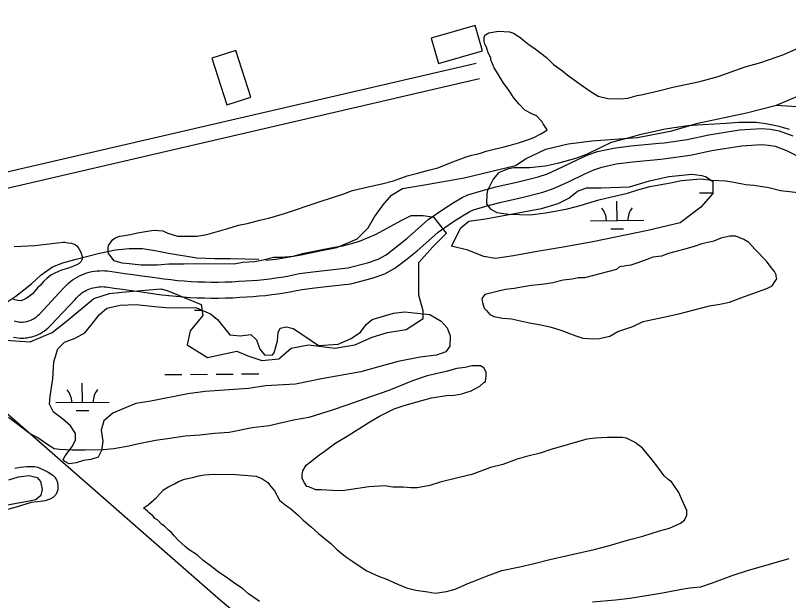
# Model space of a CAD drawing. Extents: x 3540316 to 3578335, y 553172 to 578787.
# Drawn here: x 3558635 to 3560083, y 565342 to 566438 of the extents above; entities that cross this region are included whole.
import ezdxf

# ---------------------------------------------------------------- set-up
doc = ezdxf.new("R2010")
doc.units = 0
for name, color, linetype in [('V-BLDG-OTLN', 7, 'Continuous'), ('V-ROAD-CNTR', 7, 'Continuous'), ('V-SITE-VEGE', 7, 'Continuous'), ('V-TOPO-SHOR', 7, 'Continuous'), ('V-UTIL-LINE', 7, 'Continuous'), ('V-WETL-SWMP', 7, 'Continuous')]:
    doc.layers.add(name, color=color, linetype=linetype)

msp = doc.modelspace()

# ---------------------------------------------------------------- linework, layer by layer
at = {"layer": 'V-BLDG-OTLN'}
for points in [[(3559427.1, 566347.4), (3559509.7, 566371), (3559496, 566418.8), (3559413.4, 566395.2)], [(3559002.5, 566357.5), (3559030.5, 566270.3), (3559075.6, 566284.7), (3559047.6, 566371.9)]]:
    msp.add_lwpolyline(points, close=True, dxfattribs=at)
at = {"layer": 'V-ROAD-CNTR'}
for points in [[(3557618.5, 565912.8), (3559497.3, 566348.5)], [(3558032.6, 565978), (3559504.1, 566319.2)], [(3558649.7, 565863.4), (3558652.6, 565863.8), (3558655.2, 565864.2), (3558657.7, 565864.8), (3558660.1, 565865.5), (3558662.5, 565866.4), (3558664.9, 565867.4), (3558667.2, 565868.5), (3558669.4, 565869.8), (3558671.5, 565871.2), (3558673.6, 565872.7), (3558675.6, 565874.4), (3558677.4, 565876.1), (3558679.5, 565878.3), (3558724.4, 565926), (3558727.1, 565929.2), (3558730.6, 565932.7), (3558734.2, 565936.1), (3558738, 565939.3), (3558741.9, 565942.2), (3558746, 565945), (3558750.2, 565947.5), (3558754.6, 565949.8), (3558759.1, 565951.9), (3558763.7, 565953.8), (3558768.3, 565955.4), (3558773.1, 565956.7), (3558777.9, 565957.8), (3558782.7, 565958.7), (3558787.6, 565959.3), (3558792.6, 565959.6), (3558797.5, 565959.7), (3558802.4, 565959.5), (3558807.4, 565959.1), (3558823.6, 565956.7), (3558839.5, 565954.5), (3558855.3, 565952.3), (3558871.2, 565950.2), (3558887.2, 565948), (3558900.2, 565946), (3558912.8, 565944.3), (3558925.6, 565942.8), (3558938.3, 565941.5), (3558951, 565940.4), (3558963.8, 565939.6), (3558976.6, 565938.9), (3558989.4, 565938.5), (3559002.2, 565938.3), (3559015, 565938.3), (3559027.8, 565938.5), (3559040.5, 565939), (3559053.3, 565939.7), (3559066.3, 565940.6), (3559077.6, 565941.3), (3559088.8, 565942.1), (3559099.9, 565943.2), (3559111, 565944.5), (3559122.1, 565946), (3559133.1, 565947.7), (3559144.1, 565949.6), (3559155.1, 565951.6), (3559166.8, 565954), (3559191.6, 565957.2), (3559219.1, 565960.3), (3559257.3, 565964.7), (3559294.2, 565974.2), (3559314.3, 565981.2), (3559328.8, 565989.3), (3559346.7, 566003.2), (3559367.9, 566019.6), (3559388.8, 566038.3), (3559407.6, 566055.5), (3559436.9, 566075.6), (3559456.2, 566087.7), (3559471.4, 566096.9), (3559482, 566101.9), (3559507.5, 566109.3), (3559534.4, 566116.4), (3559576.3, 566125.9), (3559613.9, 566135.5), (3559631.2, 566141.2), (3559659.1, 566153.9), (3559688.2, 566168), (3559706.7, 566176.4), (3559724.9, 566182.7), (3559754.9, 566189), (3559787, 566193.1), (3559840.4, 566198.3), (3559849.5, 566199.2), (3559893, 566205.2), (3559933, 566214), (3559991, 566223.3), (3560031.9, 566225.7), (3560048.6, 566224.5), (3560064.9, 566221.7), (3560090.8, 566212.3)], [(3558652.9, 565833.6), (3558656.8, 565834), (3558661, 565834.8), (3558665.3, 565835.7), (3558669.4, 565837), (3558673.5, 565838.4), (3558677.5, 565840.1), (3558681.4, 565842.1), (3558685.1, 565844.2), (3558688.7, 565846.6), (3558692.2, 565849.2), (3558695.5, 565852), (3558698.7, 565854.9), (3558701.3, 565857.8), (3558746.6, 565905.8), (3558749.2, 565908.9), (3558751.6, 565911.3), (3558754, 565913.6), (3558756.6, 565915.7), (3558759.3, 565917.8), (3558762.1, 565919.7), (3558765, 565921.4), (3558768, 565923), (3558771, 565924.4), (3558774.1, 565925.6), (3558777.3, 565926.7), (3558780.6, 565927.6), (3558783.8, 565928.4), (3558787.1, 565929), (3558790.5, 565929.4), (3558793.8, 565929.6), (3558797.2, 565929.7), (3558800.6, 565929.6), (3558803.9, 565929.3), (3558819.4, 565927), (3558835.3, 565924.8), (3558851.3, 565922.6), (3558867.2, 565920.4), (3558883, 565918.3), (3558895.9, 565916.3), (3558909.1, 565914.5), (3558922.3, 565913), (3558935.5, 565911.6), (3558948.8, 565910.5), (3558962, 565909.6), (3558975.3, 565909), (3558988.6, 565908.5), (3559001.9, 565908.3), (3559015.2, 565908.3), (3559028.5, 565908.6), (3559041.8, 565909), (3559055.1, 565909.7), (3559068.2, 565910.6), (3559079.7, 565911.3), (3559091.4, 565912.3), (3559103.1, 565913.4), (3559114.7, 565914.7), (3559126.3, 565916.3), (3559137.9, 565918.1), (3559149.4, 565920), (3559161, 565922.2), (3559171.7, 565924.4), (3559195.2, 565927.4), (3559222.5, 565930.5), (3559262.7, 565935.2), (3559302.9, 565945.4), (3559326.6, 565953.7), (3559345.5, 565964.2), (3559365.1, 565979.5), (3559387.1, 565996.6), (3559408.9, 566016.1), (3559426.3, 566031.9), (3559453.3, 566050.5), (3559472, 566062.2), (3559485.6, 566070.4), (3559492.7, 566073.8), (3559515.5, 566080.4), (3559541.6, 566087.2), (3559583.3, 566096.7), (3559622.2, 566106.7), (3559642.1, 566113.2), (3559671.9, 566126.7), (3559701, 566140.9), (3559717.8, 566148.5), (3559733, 566153.7), (3559759.9, 566159.4), (3559790.4, 566163.3), (3559843.4, 566168.4), (3559853, 566169.4), (3559898.3, 566175.7), (3559938.6, 566184.6), (3559994.3, 566193.4), (3560031.7, 566195.6), (3560045, 566194.6), (3560057.3, 566192.6), (3560078.9, 566184.7), (3560118.4, 566164.9)], [(3558632.4, 565865.7), (3558634.9, 565865), (3558637.3, 565864.4), (3558639.9, 565863.9), (3558642.4, 565863.6), (3558645, 565863.4), (3558647.5, 565863.4), (3558650.5, 565863.5)], [(3558630.9, 565835), (3558635.2, 565834.2), (3558639.5, 565833.7), (3558643.8, 565833.4), (3558648.1, 565833.4), (3558652, 565833.5)]]:
    msp.add_lwpolyline(points, dxfattribs=at)
at = {"layer": 'V-SITE-VEGE'}
for points in [[(3559610.4, 566249.5), (3559602.9, 566252.7), (3559588.9, 566260.4), (3559578.3, 566271.2), (3559567.6, 566284.2), (3559561.2, 566293.9), (3559553.8, 566304.8), (3559549.5, 566310.2), (3559543.1, 566319.9), (3559538.9, 566327.5), (3559531.4, 566339.3), (3559525.1, 566354.5), (3559525.1, 566357.7), (3559523, 566362), (3559519.8, 566367.4), (3559516.7, 566378.2), (3559513.5, 566383.6), (3559512.4, 566389), (3559512.5, 566396.5), (3559513.6, 566400.8), (3559521.2, 566405), (3559539.5, 566408.1), (3559559.9, 566406.9), (3559567.4, 566404.7), (3559579.2, 566397.1), (3559586.7, 566390.6), (3559596.3, 566383), (3559608.1, 566375.3), (3559629.5, 566359), (3559642.3, 566346), (3559659.4, 566334.1), (3559668, 566326.5), (3559680.8, 566316.7), (3559692.6, 566309.1), (3559710.8, 566296), (3559725.8, 566286.2), (3559744, 566281.8), (3559768.8, 566281.6), (3559781.7, 566282.6), (3559798.9, 566287.9), (3559806.5, 566288.9), (3559838.8, 566296.2), (3559865.7, 566303.5), (3559916.4, 566313.9), (3559950.9, 566323.3), (3560001.6, 566341.2), (3560030.7, 566349.6), (3560073.8, 566364.3), (3560097.6, 566374.9)], [(3559049.5, 565808.9), (3559069.9, 565800.1), (3559096, 565791.4), (3559128, 565794.3), (3559151.3, 565814.7), (3559183.3, 565820.5), (3559232.8, 565814.7), (3559270.6, 565820.5), (3559302.6, 565835.1), (3559331.7, 565843.8), (3559366.6, 565849.6), (3559398.6, 565870), (3559398.6, 565884.5), (3559389.9, 565913.6), (3559389.9, 565963.1), (3559389.9, 565974.8), (3559416, 566003.9), (3559442.2, 566030.1), (3559419, 566059.2), (3559398.6, 566062.1), (3559375.3, 566062.1), (3559357.9, 566053.4), (3559308.6, 566026.9), (3559296.7, 566021.6), (3559278.3, 566014.2), (3559263.3, 566010), (3559247.1, 566005.8), (3559232, 566002.7), (3559209.4, 565998.6), (3559194.3, 565995.5), (3559171.7, 565991.3), (3559154.4, 565986.1), (3559132.9, 565984.1), (3559117.8, 565984.2), (3559098.4, 565979), (3559083.3, 565975.9), (3559060.7, 565975), (3559044.6, 565971.9), (3558974.7, 565972.4), (3558951, 565971.5), (3558921.9, 565971.7), (3558900.4, 565969.7), (3558870.3, 565969.9), (3558847.7, 565972.3), (3558834.8, 565973.4), (3558819.8, 565977.8), (3558811.3, 565988.7), (3558809.1, 565991.9), (3558808.1, 565996.2), (3558808.1, 566001.6), (3558809.2, 566007), (3558816.9, 566017.7), (3558822.3, 566020.9), (3558829.8, 566024), (3558835.2, 566025.1), (3558850.3, 566027.1), (3558863.2, 566030.2), (3558885.8, 566034.4), (3558894.5, 566035.4), (3558910.6, 566034.2), (3558920.2, 566029.8), (3558938.5, 566024.3), (3558975.1, 566024), (3558993.4, 566027.1), (3559032.2, 566038.6), (3559052.7, 566044.9), (3559068.8, 566048.1), (3559092.5, 566054.3), (3559110.9, 566058.5), (3559138.9, 566066.9), (3559157.2, 566073.2), (3559183.1, 566081.6), (3559201.4, 566087.9), (3559230.6, 566097.4), (3559247.8, 566102.6), (3559266.2, 566110), (3559289.9, 566115.2), (3559321.1, 566122.5), (3559342.7, 566127.8), (3559368.6, 566137.2), (3559385.8, 566141.4), (3559408.4, 566147.7), (3559425.7, 566151.9), (3559459.1, 566165.6), (3559478.6, 566173), (3559489.3, 566176.1), (3559501.2, 566178.2), (3559507.7, 566180.3), (3559516.3, 566183.5), (3559533.5, 566187.6), (3559547.5, 566190.8), (3559559.4, 566193.9), (3559576.7, 566199.2), (3559599.3, 566206.5), (3559606.8, 566209.7), (3559618.7, 566216.1), (3559626.3, 566220.3), (3559630.6, 566223.5), (3559623.2, 566234.3), (3559621.1, 566238.6), (3559610.4, 566249.5)], [(3560084.1, 566223.8), (3560064.8, 566229.3), (3560040.1, 566234.9), (3560021.9, 566237.2), (3559989.6, 566237.4), (3559965.9, 566235.4), (3559921.8, 566232.5), (3559893.8, 566230.6), (3559851.8, 566224.4), (3559837.8, 566221.3), (3559803.3, 566214.1), (3559781.7, 566207.8), (3559750.5, 566199.4), (3559730, 566189.9), (3559704, 566177.1), (3559683.6, 566169.8), (3559650.1, 566160.3), (3559627.5, 566155.1), (3559597.4, 566152.1), (3559568.3, 566152.3), (3559557.5, 566150.3), (3559539.2, 566142.9), (3559529.4, 566131.1), (3559518.5, 566109.7), (3559517.4, 566103.2), (3559517.2, 566085), (3559523.6, 566075.2), (3559536.5, 566068.7), (3559558, 566065.3)], [(3559558, 566065.3), (3559598.8, 566063.9), (3559627.9, 566068), (3559668.9, 566075.2), (3559692.6, 566081.5), (3559727.1, 566092), (3559748.6, 566097.2), (3559781, 566104.5), (3559800.4, 566110.8), (3559823, 566117.1), (3559861.8, 566124.3), (3559882.3, 566128.5), (3559917.8, 566131.4), (3559939.3, 566129.1), (3559965.1, 566127.9), (3559980.1, 566125.6), (3560002.7, 566121.1), (3560017.7, 566119.9), (3560045.7, 566115.4), (3560067.2, 566109.9), (3560105.9, 566105.3)], [(3558632.4, 566004.8), (3558671.2, 566006.5), (3558723.9, 566012.8), (3558727.5, 566012.7), (3558732.6, 566011.7), (3558739.8, 566011.1), (3558746.4, 566008.5), (3558749.5, 566006.4), (3558752, 566002.8), (3558754.5, 565998.7), (3558757, 565994.1), (3558760, 565986.4), (3558759.5, 565981.3), (3558756.9, 565976.2), (3558754.3, 565973.2), (3558749.7, 565970.6), (3558740.5, 565966.6), (3558733.8, 565964.1), (3558723, 565961.1), (3558716.4, 565958.6), (3558707.1, 565954.6), (3558701, 565951.1), (3558693.8, 565945), (3558688.1, 565939.9), (3558680.9, 565931.8), (3558676.3, 565927.7), (3558670.6, 565920.6), (3558666.5, 565916.1), (3558661.3, 565912), (3558654.6, 565907.5), (3558645.4, 565903.4), (3558639.3, 565903.5), (3558630.6, 565905.6)], [(3558616, 565829.2), (3558662.6, 565826.3), (3558703.3, 565843.8), (3558729.5, 565864.2), (3558781.8, 565907.8), (3558810.9, 565916.6), (3558834.2, 565919.5), (3558906.9, 565925.3), (3558918.6, 565922.4), (3558982.6, 565896.2), (3558985.5, 565875.8), (3558962.2, 565846.7), (3558956.4, 565820.5), (3558994.2, 565797.2), (3559049.5, 565808.9)], [(3559208.2, 565548.9), (3559197.4, 565549), (3559184.5, 565554.5), (3559180.2, 565555.6), (3559176, 565562.1), (3559171.7, 565570.7), (3559171.8, 565577.2), (3559172.9, 565584.7), (3559179.5, 565595.4), (3559187, 565601.8), (3559202.2, 565613.5), (3559213, 565621), (3559234.6, 565636.9), (3559253, 565647.6), (3559280, 565664.6), (3559298.4, 565676.3), (3559316.8, 565686.9), (3559343.8, 565700.7), (3559364.3, 565708), (3559395.5, 565716.4), (3559413.8, 565721.7), (3559441.9, 565725.7), (3559456.9, 565726.7), (3559470.9, 565728.8), (3559481.7, 565733), (3559487.1, 565734), (3559504.4, 565743.6), (3559512, 565750), (3559515.2, 565752.1), (3559516.4, 565761.8), (3559516.4, 565769.3), (3559512.2, 565777.9), (3559505.7, 565781.2), (3559489.6, 565781.3), (3559476.7, 565778.2), (3559461.6, 565776.2), (3559441.1, 565770.9), (3559405.6, 565762.6), (3559378.6, 565753.1), (3559334.3, 565735.2), (3559299.8, 565723.6), (3559255.6, 565707.8), (3559227.6, 565698.3), (3559184.4, 565684.6), (3559155.3, 565679.5), (3559110.1, 565669.1), (3559077.8, 565665), (3559034.7, 565656.7), (3559007.8, 565654.8), (3558979.8, 565651.8), (3558952.9, 565649.8), (3558919.5, 565644.7), (3558896.9, 565641.6), (3558865.6, 565635.4), (3558847.3, 565631.2), (3558819.3, 565626.1), (3558798.8, 565624.1), (3558764.4, 565623.3), (3558740.7, 565623.4), (3558717.1, 565624.7), (3558707.4, 565625.8), (3558695.6, 565633.5), (3558676.4, 565646.5), (3558660.3, 565655.2), (3558636.8, 565673.7), (3558621.8, 565684.6)], [(3558892.6, 565499.7), (3558885.1, 565506.2), (3558881.9, 565509.4), (3558877.6, 565512.7), (3558875.5, 565513.8), (3558875.5, 565515.9), (3558883.1, 565521.2), (3558898.2, 565534), (3558912.3, 565549), (3558919.9, 565554.3), (3558932.8, 565560.7), (3558940.4, 565564.9), (3558951.2, 565569.1), (3558966.3, 565572.3), (3558978.1, 565575.4), (3558988.9, 565577.5), (3559007.2, 565578.4), (3559047, 565578.1), (3559063.1, 565576.9), (3559085.7, 565574.6), (3559096.4, 565570.2), (3559107.1, 565562.6), (3559110.3, 565558.3), (3559119.9, 565547.4), (3559129.5, 565530.1), (3559132.7, 565526.9), (3559142.3, 565519.3), (3559149.8, 565513.9), (3559164.8, 565500.8), (3559173.3, 565492.2), (3559189.3, 565479.1), (3559202.2, 565467.2), (3559225.7, 565448.7), (3559237.4, 565436.8), (3559255.6, 565422.7), (3559266.3, 565415.1), (3559282.4, 565404.2), (3559293.1, 565397.7), (3559314.5, 565387.8), (3559331.7, 565381.2), (3559344.5, 565374.7), (3559367.1, 565365.9), (3559384.3, 565361.5), (3559406.8, 565358.1), (3559420.8, 565355.8), (3559442.3, 565358.9), (3559458.5, 565363.1), (3559482.2, 565373.7), (3559498.4, 565380), (3559516.8, 565387.4), (3559545.9, 565397.9), (3559579.3, 565405.2), (3559606.2, 565411.5), (3559635.3, 565418.8), (3559668.7, 565426.1), (3559718.3, 565437.5), (3559747.4, 565444.8), (3559785.2, 565456.4), (3559809.9, 565462.6), (3559841.2, 565472.1), (3559859.5, 565477.3), (3559880.1, 565486.9), (3559887.6, 565492.2), (3559892, 565501.8), (3559892.1, 565510.4), (3559882.5, 565531), (3559877.3, 565543.9), (3559867.7, 565558), (3559863.4, 565564.4), (3559857, 565568.8), (3559849.5, 565575.3), (3559837.8, 565591.5), (3559827.2, 565605.6), (3559809, 565627.2), (3559795.1, 565638.1), (3559779, 565645.8), (3559771.5, 565646.9), (3559743.6, 565647.1), (3559721, 565646.2), (3559704.8, 565644.2), (3559635.8, 565624.2), (3559617.5, 565617.9), (3559591.6, 565611.7), (3559574.4, 565606.4), (3559547.4, 565596.9), (3559524.7, 565590.7), (3559489.2, 565578), (3559463.3, 565571.7), (3559429.9, 565563.4), (3559410.5, 565557.1), (3559386.8, 565553), (3559374.9, 565553), (3559361, 565554.2), (3559358.8, 565554.2), (3559341.6, 565554.4), (3559326.5, 565556.6), (3559296.4, 565554.7), (3559275.9, 565551.6), (3559246.9, 565547.6), (3559228.6, 565547.7), (3559208.2, 565548.9)], [(3558676.8, 565591.4), (3558688.5, 565586.2), (3558696.2, 565582), (3558704.8, 565576.8), (3558708.4, 565573.2), (3558711.9, 565568.1), (3558713.4, 565563), (3558714.4, 565554.8), (3558714.3, 565549.2), (3558711.2, 565541), (3558706, 565535.4), (3558699.4, 565531.4), (3558690.7, 565528.4), (3558675.8, 565527), (3558664.1, 565525.5), (3558635.9, 565516.5), (3558615.4, 565511)], [(3558633.3, 565589.6), (3558643.6, 565591.6), (3558655.9, 565593), (3558670.2, 565592.9), (3558676.8, 565591.4)], [(3559091.5, 565340), (3559087.2, 565343.3), (3559071.1, 565354.2), (3559060.5, 565363.9), (3559043.3, 565375.9), (3559031.6, 565383.5), (3559014.4, 565395.5), (3559002.7, 565405.2), (3558985.6, 565417.2), (3558975.9, 565426.9), (3558959.9, 565436.8), (3558952.4, 565443.3), (3558939.6, 565455.2), (3558932.1, 565462.8), (3558926.8, 565469.3), (3558921.4, 565473.6), (3558914, 565481.2), (3558908.6, 565484.5), (3558901.1, 565492.1), (3558895.8, 565495.3), (3558892.6, 565499.7)], [(3560082.9, 565419.7), (3560050.5, 565410.3), (3560005.2, 565397.7), (3559976.1, 565388.2), (3559939.5, 565374.5), (3559917.9, 565367.2), (3559897.4, 565365.2), (3559879.1, 565362.1), (3559846.8, 565355.9), (3559824.2, 565351.7), (3559785.4, 565345.6), (3559758.5, 565342.5), (3559715.4, 565338.6)]]:
    msp.add_lwpolyline(points, dxfattribs=at)
msp.add_lwpolyline([(3559760.5, 565961.6), (3559700.2, 565945.9), (3559688.3, 565946), (3559677.6, 565943.9), (3559660.3, 565941.9), (3559640.9, 565936.6), (3559625.8, 565934.6), (3559601.1, 565931.6), (3559586, 565929.5), (3559568.8, 565926.4), (3559552.6, 565924.4), (3559513.8, 565915), (3559508.4, 565907.5), (3559509.4, 565900), (3559512.6, 565889.2), (3559516.8, 565884.9), (3559523.2, 565877.3), (3559530.7, 565874), (3559546.8, 565870.7), (3559564, 565869.4), (3559597.3, 565861.7), (3559618.8, 565858.3), (3559638.1, 565853.8), (3559656.4, 565848.3), (3559684.3, 565837.3), (3559697.2, 565832.9), (3559717.6, 565831.7), (3559728.4, 565832.7), (3559747.8, 565836.9), (3559762.9, 565845.4), (3559790.9, 565854.8), (3559810.4, 565864.4), (3559848.1, 565872.7), (3559877.2, 565878.9), (3559934.3, 565893.6), (3559953.7, 565896.6), (3559972, 565900.8), (3560000, 565911.4), (3560017.3, 565917.7), (3560042.1, 565926.1), (3560051.8, 565931.4), (3560057.3, 565940), (3560060.5, 565944.3), (3560059.5, 565949.6), (3560059.5, 565951.8), (3560056.3, 565958.3), (3560049.9, 565965.8), (3560041.4, 565977.7), (3560020.1, 565999.4), (3560008.3, 566012.4), (3559998.7, 566017.9), (3559983.7, 566024.4), (3559972.9, 566024.5), (3559955.7, 566020.3), (3559942.7, 566015.1), (3559920.1, 566009.9), (3559906.1, 566004.6), (3559885.6, 565999.4), (3559857.6, 565992), (3559844.6, 565986.8), (3559828.5, 565984.7), (3559822, 565982.6), (3559800.4, 565974.2), (3559787.5, 565970), (3559765.9, 565966.9)], close=True, dxfattribs=at)
at = {"layer": 'V-TOPO-SHOR'}
for points in [[(3559205, 565997), (3559236.4, 566003.3), (3559274.4, 566019.1), (3559295.5, 566039.9), (3559307, 566060.7), (3559323.2, 566083.2), (3559338.7, 566100.8), (3559359.7, 566113.5), (3559400.9, 566120.5), (3559475.1, 566133.6), (3559571.2, 566156.3), (3559591.4, 566169.8), (3559627.8, 566187.3), (3559669.8, 566197.4), (3559714.1, 566202.7), (3559799.6, 566209.3), (3559864.2, 566221.7), (3559912.6, 566235.9), (3559971.5, 566248.3), (3560003.8, 566255.3), (3560060.3, 566269.4), (3560101.5, 566286.8)], [(3560060.3, 566269.4), (3560127.2, 566264.9)], [(3558597.7, 565887), (3558635.4, 565911.9), (3558665.3, 565935.8), (3558683.1, 565951.6), (3558704.3, 565966.6), (3558723.2, 565974.2), (3558748.5, 565980.9), (3558792.2, 565992.2), (3558821.9, 565998.5), (3558847.7, 566001.3), (3558872.6, 566001.2), (3558899.5, 565996.7), (3558921.5, 565992.2), (3558974.3, 565983.7), (3559007.5, 565982.2), (3559037.7, 565982.6), (3559065, 565981.6), (3559090.4, 565980.9)], [(3559103.8, 565979), (3559122.3, 565981.2), (3559170, 565989.2), (3559205, 565997)]]:
    msp.add_lwpolyline(points, dxfattribs=at)
at = {"layer": 'V-UTIL-LINE'}
msp.add_lwpolyline([(3556955.2, 567075.4), (3557124.3, 566919.9), (3558248.1, 566016.7), (3559018.6, 565342.7), (3559967, 564552.1), (3561006.7, 563681.5), (3561821.4, 562991.2), (3562900.8, 562082.4), (3563540.2, 561550.9), (3563866.3, 561304.1)], dxfattribs=at)
at = {"layer": 'V-WETL-SWMP'}
for p, q in [((3559915.6, 566105.5), (3559940.8, 566105.6)), ((3559761.4, 566053.5), (3559761.2, 566089.5)), ((3559711.4, 566053.1), (3559811.4, 566053.9)), ((3559749.5, 566038), (3559773.5, 566038.2)), ((3558970.3, 565885.6), (3558984.1, 565885.7)), ((3559008.4, 565870.4), (3559010.1, 565870.4)), ((3558914.4, 565765), (3558946.4, 565765.3)), ((3558962.4, 565765.4), (3558994.4, 565765.7)), ((3559010.4, 565765.8), (3559042.4, 565766)), ((3559058.4, 565766.2), (3559090.4, 565766.4)), ((3558760.2, 565713.1), (3558759.9, 565749.1)), ((3558710.2, 565712.7), (3558810.2, 565713.5)), ((3558748.3, 565697.6), (3558772.3, 565697.8))]:
    msp.add_line(p, q, dxfattribs=at)
for points in [[(3559482.2, 565997.8), (3559451.3, 566005.4), (3559468.9, 566039.9), (3559483.8, 566052.2), (3559514.8, 566056.9), (3559569.3, 566066.4), (3559620.1, 566075.9), (3559651.1, 566085.6), (3559671, 566095.3), (3559687.1, 566108.8), (3559704.5, 566114.9), (3559731.7, 566114.7), (3559784.9, 566116.7), (3559822.1, 566127.6), (3559858.1, 566136), (3559901.4, 566140.6), (3559920, 566138), (3559928.6, 566135.5), (3559940.9, 566126.7), (3559940.7, 566104.4), (3559918.3, 566078.6), (3559879.7, 566049.2), (3559819, 566034.8), (3559716.1, 566013.3), (3559660.4, 566003.8), (3559612.1, 565995.6), (3559567.5, 565987.2), (3559534, 565982.5), (3559511.8, 565986.4)], [(3558724.2, 565606.2), (3558728, 565612.6), (3558741.4, 565630.9), (3558747.1, 565642.7), (3558747, 565654.4), (3558738, 565668.9), (3558722.6, 565682.4), (3558705.9, 565694.8), (3558698.3, 565709.9), (3558699.6, 565724.5), (3558705, 565756.8), (3558706.4, 565789.1), (3558714.4, 565813.1), (3558726.9, 565826), (3558746.8, 565833.1), (3558764.7, 565843.1), (3558778.6, 565859.9), (3558791.6, 565877.2), (3558805.6, 565889.1), (3558830.9, 565894.8), (3558861.1, 565896.3), (3558894.9, 565892.4), (3558923.7, 565889.8), (3558948.1, 565890.7), (3558974, 565890.1), (3559000, 565878.7), (3559012.9, 565868.2), (3559036.2, 565839.2), (3559055.3, 565837.6), (3559075.3, 565839.8), (3559086.1, 565830.2), (3559092.3, 565812.7), (3559101.2, 565802.1), (3559115.4, 565801.3), (3559119.2, 565805.8), (3559125.7, 565828.3), (3559127, 565844), (3559130.7, 565851.8), (3559142.4, 565854.5), (3559154.7, 565851.2), (3559174.9, 565838.3), (3559202, 565819.7), (3559239.1, 565822.2), (3559263.3, 565832.8), (3559281.2, 565844.7), (3559291.7, 565859.1), (3559302.8, 565868), (3559342.7, 565879.8), (3559363.2, 565882.6), (3559411.1, 565877.4), (3559431.8, 565865), (3559443.2, 565852.5), (3559448.8, 565837.4), (3559448.1, 565818.4), (3559440.9, 565807.5), (3559423.4, 565801.4), (3559392.7, 565797.5), (3559351.3, 565789.6), (3559317.3, 565780.3), (3559281.3, 565770.1), (3559207.8, 565756.8), (3559159.1, 565747.3), (3559103, 565744), (3559070.9, 565739.2), (3558989.9, 565733.1), (3558957.3, 565728.7), (3558888.6, 565715.5), (3558860.4, 565710.7), (3558842.4, 565703.6), (3558817.2, 565693), (3558800.3, 565678.6), (3558795.2, 565661), (3558798.4, 565640.5), (3558796.2, 565622.9), (3558789.6, 565610.6), (3558776, 565606), (3558762.3, 565604.4), (3558748.2, 565599.8), (3558735.6, 565598.1), (3558727.2, 565602.4)]]:
    msp.add_lwpolyline(points, close=True, dxfattribs=at)
msp.add_lwpolyline([(3558622.3, 565567.7), (3558640.3, 565573.3), (3558660.7, 565576), (3558675.4, 565572.3), (3558681.4, 565564.6), (3558684.5, 565550.5), (3558682.3, 565538.3), (3558673.1, 565530.3), (3558654.1, 565526.6), (3558616.1, 565519.7)], dxfattribs=at)
for centre, start, end in [((3559706.2, 566053.6), 359.6699, 41.2135), ((3559816.7, 566054.4), 139.6699, 181.2135), ((3558705, 565713.2), 359.6699, 41.2135), ((3558815.4, 565714), 139.6699, 181.2135)]:
    msp.add_arc(centre, 35.2, start, end, dxfattribs=at)

doc.saveas('drawing.dxf')
